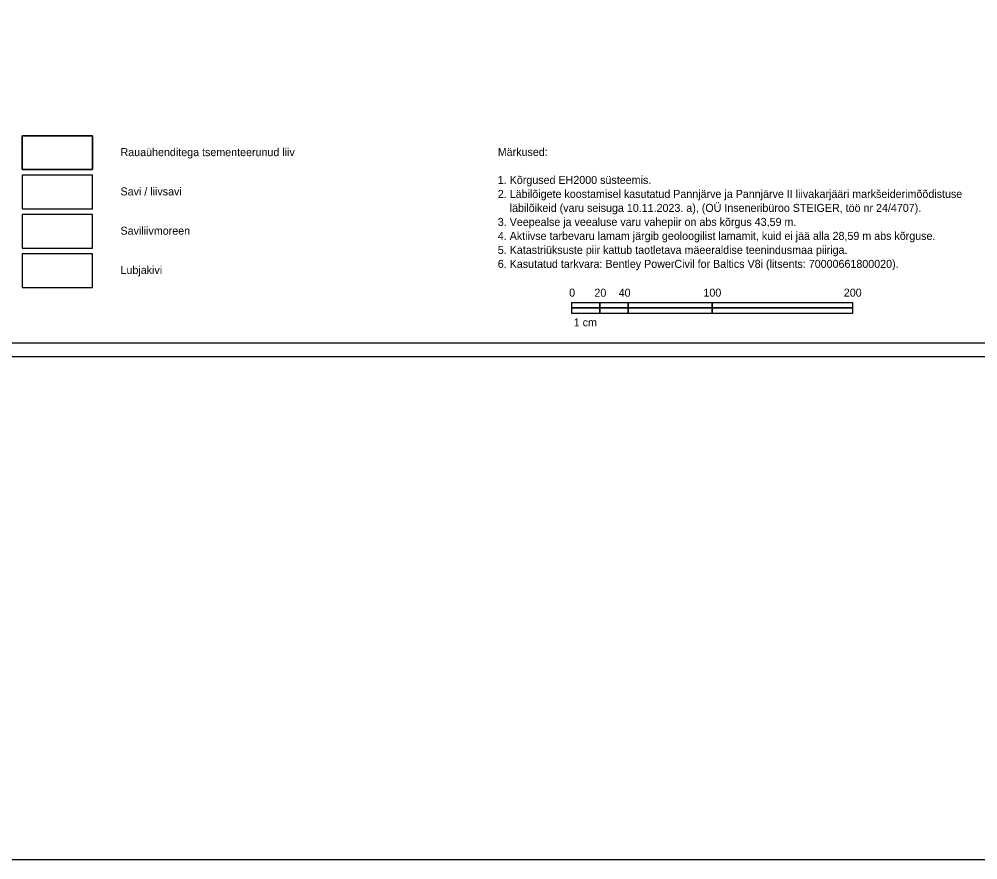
# Model space of a CAD drawing. Extents: x 700746 to 706058, y 6570320 to 6580460.
# Drawn here: x 704794 to 705477, y 6574142 to 6574741 of the extents above; entities that cross this region are included whole.
import ezdxf

# ---------------------------------------------------------------- set-up
doc = ezdxf.new("R2010")
doc.units = 0
for name, color, linetype in [('ABIJOONIS', 7, 'Continuous'), ('Default', 7, 'Continuous'), ('Kaitsevöönd', 7, 'Continuous'), ('Täide', 7, 'Continuous'), ('VORMISTUS', 7, 'Continuous')]:
    doc.layers.add(name, color=color, linetype=linetype)

msp = doc.modelspace()

# ---------------------------------------------------------------- linework, layer by layer
at = {"layer": 'ABIJOONIS'}
msp.add_lwpolyline([(704017.06, 6575370.2), (705897.06, 6575370.2), (705897.06, 6574500.2), (704017.06, 6574500.2), (704017.06, 6575370.2)], dxfattribs=at)
at = {"layer": 'Default'}
msp.add_line((704796.64, 6574577.78), (704846.64, 6574577.78), dxfattribs=at)
msp.add_lwpolyline([(704846.64, 6574577.78), (704846.64, 6574601.78), (704796.64, 6574601.78), (704796.64, 6574577.78)], dxfattribs=at)
at = {"layer": 'Kaitsevöönd'}
msp.add_lwpolyline([(705910.76, 6574141.69), (703702.63, 6574141.69), (703702.63, 6577055.71), (705007.71, 6577055.71)], dxfattribs=at)
at = {"layer": 'Täide'}
for p, q in [((704846.64, 6574657.78), (704796.64, 6574657.78)), ((704796.64, 6574657.78), (704796.64, 6574633.78)), ((704846.64, 6574633.78), (704846.64, 6574657.78)), ((704796.64, 6574633.78), (704846.64, 6574633.78))]:
    msp.add_line(p, q, dxfattribs=at)
for points in [[(704796.64, 6574657.78), (704846.64, 6574657.78), (704846.64, 6574657.78), (704846.64, 6574633.78), (704796.64, 6574633.78), (704796.64, 6574633.78), (704796.64, 6574657.78), (704796.64, 6574657.78), (704796.64, 6574657.78)], [(704796.64, 6574577.78), (704846.64, 6574577.78), (704846.64, 6574601.78), (704796.64, 6574601.78)]]:
    msp.add_lwpolyline(points, close=True, dxfattribs=at)
at = {"layer": 'VORMISTUS'}
for p, q in [((704796.64, 6574605.78), (704846.64, 6574605.78)), ((704796.64, 6574573.78), (704796.64, 6574549.78))]:
    msp.add_line(p, q, dxfattribs=at)
for points in [[(704057.06, 6574510.2), (705887.06, 6574510.2), (705887.06, 6575360.2), (704057.06, 6575360.2)], [(704796.64, 6574633.78), (704846.64, 6574633.78), (704846.64, 6574657.78), (704796.64, 6574657.78)], [(704796.64, 6574605.78), (704846.64, 6574605.78), (704846.64, 6574629.78), (704796.64, 6574629.78)], [(704796.64, 6574549.78), (704846.64, 6574549.78), (704846.64, 6574573.78), (704796.64, 6574573.78)], [(705188.24, 6574539.08), (705208.24, 6574539.08), (705208.24, 6574535.08), (705188.24, 6574535.08)], [(705188.24, 6574539.08), (705388.24, 6574539.08), (705388.24, 6574531.08), (705188.24, 6574531.08)], [(705208.24, 6574539.08), (705228.24, 6574539.08), (705228.24, 6574535.08), (705208.24, 6574535.08)], [(705228.24, 6574539.08), (705288.24, 6574539.08), (705288.24, 6574535.08), (705228.24, 6574535.08)], [(705288.24, 6574539.08), (705388.24, 6574539.08), (705388.24, 6574535.08), (705288.24, 6574535.08)], [(705188.24, 6574535.08), (705208.24, 6574535.08), (705208.24, 6574531.08), (705188.24, 6574531.08)], [(705208.24, 6574535.08), (705228.24, 6574535.08), (705228.24, 6574531.08), (705208.24, 6574531.08)], [(705228.24, 6574535.08), (705288.24, 6574535.08), (705288.24, 6574531.08), (705228.24, 6574531.08)], [(705288.24, 6574535.08), (705388.24, 6574535.08), (705388.24, 6574531.08), (705288.24, 6574531.08)]]:
    msp.add_lwpolyline(points, close=True, dxfattribs=at)
for points in [[(704796.64, 6574633.78), (704846.64, 6574633.78), (704846.64, 6574657.78), (704796.64, 6574657.78), (704796.64, 6574633.78)], [(704796.64, 6574605.78), (704846.64, 6574605.78), (704846.64, 6574629.78), (704796.64, 6574629.78), (704796.64, 6574605.78)], [(704846.64, 6574605.78), (704846.64, 6574629.78), (704796.64, 6574629.78), (704796.64, 6574605.78)], [(704796.64, 6574577.78), (704846.64, 6574577.78), (704846.64, 6574601.78), (704796.64, 6574601.78), (704796.64, 6574577.78)], [(704796.64, 6574549.78), (704846.64, 6574549.78), (704846.64, 6574573.78), (704796.64, 6574573.78), (704796.64, 6574549.78)], [(704796.64, 6574549.78), (704846.64, 6574549.78), (704846.64, 6574573.78), (704796.64, 6574573.78)]]:
    msp.add_lwpolyline(points, dxfattribs=at)

# ---------------------------------------------------------------- texts
for s, p in [('Rauaühenditega tsementeerunud liiv', (704866.64, 6574643.3)), ('Savi / liivsavi', (704866.64, 6574615.3)), ('Saviliivmoreen', (704866.64, 6574587.3)), ('Lubjakivi', (704866.64, 6574559.3))]:
    msp.add_text(s, height=5.7, dxfattribs=at).set_placement(p)
for s, p in [('Märkused:', (705135.42, 6574643.45)), ('1. Kõrgused EH2000 süsteemis.', (705135.43, 6574623.5)), ('2. Läbilõigete koostamisel kasutatud Pannjärve ja Pannjärve II liivakarjääri markšeiderimõõdistuse', (705135.43, 6574613.52)), ('    läbilõikeid (varu seisuga 10.11.2023. a), (OÜ Inseneribüroo STEIGER, töö nr 24/4707).', (705135.43, 6574603.55)), ('3. Veepealse ja veealuse varu vahepiir on abs kõrgus 43,59 m.', (705135.43, 6574593.57)), ('4. Aktiivse tarbevaru lamam järgib geoloogilist lamamit, kuid ei jää alla 28,59 m abs kõrguse.', (705135.43, 6574583.6)), ('5. Katastriüksuste piir kattub taotletava mäeeraldise teenindusmaa piiriga.', (705135.43, 6574573.62)), ('6. Kasutatud tarkvara: Bentley PowerCivil for Baltics V8i (litsents: 70000661800020).', (705135.43, 6574563.65)), ('0', (705186.25, 6574543.15)), ('20', (705204.26, 6574543.09)), ('40', (705221.54, 6574543.09)), ('100', (705281.94, 6574543.15)), ('200', (705381.94, 6574543.15)), ('1 cm', (705189.53, 6574521.95))]:
    msp.add_text(s, height=5.7, rotation=0.00384, dxfattribs=at).set_placement(p)

doc.saveas('drawing.dxf')
